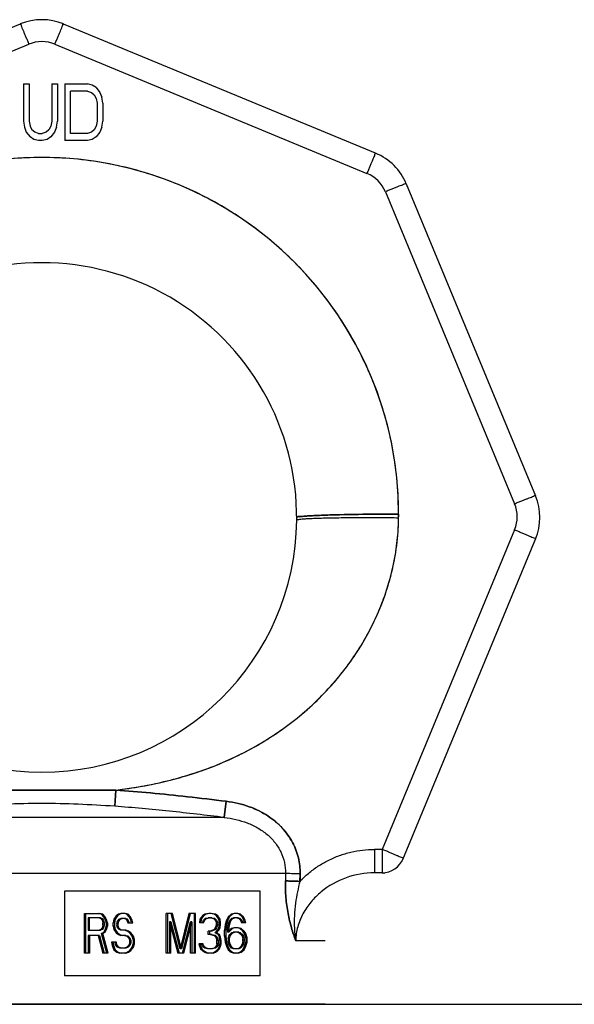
# Model space of a CAD drawing. Header units: millimetres. Extents: x 0 to 297, y 0 to 210.
# Tile 317 of 446: x 160.754 to 161.636, y 163.024 to 164.589. Entities that reach past the tile are written whole.
import ezdxf

# ---------------------------------------------------------------- set-up
doc = ezdxf.new("R2010")
doc.units = ezdxf.units.MM
doc.header["$LTSCALE"] = 16.335
doc.layers.get('0').update_dxf_attribs({"linetype": 'CONTINUOUS'})
doc.layers.add('001-M31079-X02', color=7, linetype='CONTINUOUS')

msp = doc.modelspace()

# ---------------------------------------------------------------- linework, layer by layer
at = {"color": 7, "linetype": 'Continuous'}
msp.add_line((158.0138, 163.0236), (161.7308, 163.0236), dxfattribs=at)
at = {"layer": '001-M31079-X02', "color": 9, "linetype": 'Continuous'}
for p, q in [((160.755, 164.5821), (160.259, 164.3767)), ((161.3198, 164.3767), (160.8238, 164.5821)), ((160.2728, 164.3446), (160.7687, 164.5501)), ((160.8101, 164.5501), (161.306, 164.3446)), ((161.3685, 164.328), (161.5739, 163.832)), ((161.3353, 164.3154), (161.5407, 163.8194)), ((161.3564, 163.8029), (161.3564, 163.7988)), ((161.5407, 163.7781), (161.3302, 163.2699)), ((161.363, 163.2539), (161.5739, 163.7631)), ((160.9051, 163.3384), (160.9069, 163.3641)), ((160.9069, 163.3641), (160.9051, 163.3384)), ((161.0825, 163.3464), (161.0792, 163.3206)), ((161.0792, 163.3206), (161.0825, 163.3464)), ((161.0792, 163.3206), (160.4996, 163.3206)), ((161.3302, 163.2699), (161.318, 163.2699)), ((161.318, 163.2699), (161.318, 163.2327)), ((161.3302, 163.2699), (161.3302, 163.2327)), ((161.1766, 163.2317), (160.4022, 163.2317)), ((161.1996, 163.219), (161.1998, 163.2308)), ((161.3302, 163.2327), (161.318, 163.2327)), ((161.2394, 163.1247), (161.1928, 163.1247))]:
    msp.add_line(p, q, dxfattribs=at)
at = {"layer": '001-M31079-X02', "color": 7, "linetype": 'Continuous'}
for p, q in [((160.7601, 164.4868), (160.7691, 164.4868)), ((160.7601, 164.4868), (160.7601, 164.4274)), ((160.7691, 164.4868), (160.7691, 164.4274)), ((160.8051, 164.4868), (160.8141, 164.4868)), ((160.8051, 164.4868), (160.8051, 164.4274)), ((160.8141, 164.4868), (160.8141, 164.4274)), ((160.8261, 164.4868), (160.8621, 164.4868)), ((160.8261, 164.4868), (160.8261, 164.3968)), ((160.8696, 164.4849), (160.8621, 164.4868)), ((160.8756, 164.4811), (160.8696, 164.4849)), ((160.8756, 164.4811), (160.8816, 164.4734)), ((160.8816, 164.4734), (160.8846, 164.4657)), ((160.8861, 164.4562), (160.8846, 164.4657)), ((160.8861, 164.4562), (160.8861, 164.4274)), ((160.7601, 164.4274), (160.7616, 164.4179)), ((160.7616, 164.4179), (160.7646, 164.4102)), ((160.7691, 164.4274), (160.7706, 164.4198)), ((160.7706, 164.4198), (160.7736, 164.414)), ((160.7781, 164.4102), (160.7736, 164.414)), ((160.8006, 164.414), (160.7961, 164.4102)), ((160.8036, 164.4198), (160.8006, 164.414)), ((160.8051, 164.4274), (160.8036, 164.4198)), ((160.8126, 164.4179), (160.8096, 164.4102)), ((160.8126, 164.4179), (160.8141, 164.4274)), ((160.8846, 164.4179), (160.8816, 164.4102)), ((160.8846, 164.4179), (160.8861, 164.4274)), ((160.7646, 164.4102), (160.7706, 164.4026)), ((160.7766, 164.3987), (160.7706, 164.4026)), ((160.7841, 164.3968), (160.7766, 164.3987)), ((160.7841, 164.4083), (160.7781, 164.4102)), ((160.7841, 164.4083), (160.7901, 164.4083)), ((160.7961, 164.4102), (160.7901, 164.4083)), ((160.7976, 164.3987), (160.7901, 164.3968)), ((160.8036, 164.4026), (160.7976, 164.3987)), ((160.8096, 164.4102), (160.8036, 164.4026)), ((160.8696, 164.3987), (160.8621, 164.3968)), ((160.8756, 164.4026), (160.8696, 164.3987)), ((160.8816, 164.4102), (160.8756, 164.4026)), ((160.7901, 164.3968), (160.7841, 164.3968)), ((160.8621, 164.3968), (160.8261, 164.3968)), ((161.3564, 163.7967), (161.3564, 163.8029)), ((161.3564, 163.7967), (161.3564, 163.8009)), ((161.1998, 163.2308), (161.1997, 163.219))]:
    msp.add_line(p, q, dxfattribs=at)
at = {"layer": '001-M31079-X02', "color": 6, "linetype": 'Continuous'}
for p, q in [((160.8621, 164.4753), (160.8351, 164.4753)), ((160.8351, 164.4083), (160.8351, 164.4753)), ((160.8621, 164.4753), (160.8681, 164.4734)), ((160.8681, 164.4734), (160.8726, 164.4696)), ((160.8726, 164.4696), (160.8756, 164.4638)), ((160.8756, 164.4638), (160.8771, 164.4562)), ((160.8771, 164.4562), (160.8771, 164.4274)), ((160.8726, 164.414), (160.8681, 164.4102)), ((160.8756, 164.4198), (160.8726, 164.414)), ((160.8771, 164.4274), (160.8756, 164.4198)), ((160.8621, 164.4083), (160.8351, 164.4083)), ((160.8681, 164.4102), (160.8621, 164.4083)), ((161.1766, 163.2317), (161.1764, 163.2199)), ((161.1362, 163.2036), (160.8254, 163.2036)), ((160.8254, 163.2036), (160.8254, 163.0686)), ((161.1362, 163.0686), (161.1362, 163.2036)), ((160.8573, 163.168), (160.8817, 163.168)), ((160.8573, 163.105), (160.8573, 163.168)), ((160.8593, 163.105), (160.8593, 163.168)), ((160.8826, 163.1613), (160.8628, 163.1613)), ((160.8628, 163.1613), (160.8628, 163.1412)), ((160.8649, 163.1412), (160.8649, 163.1613)), ((160.8843, 163.1667), (160.8796, 163.168)), ((160.8805, 163.1613), (160.8833, 163.16)), ((160.8863, 163.1667), (160.8817, 163.168)), ((160.8826, 163.1613), (160.8854, 163.16)), ((160.8863, 163.1667), (160.8843, 163.1667)), ((160.888, 163.1627), (160.8843, 163.1667)), ((160.8901, 163.1627), (160.8863, 163.1667)), ((160.8901, 163.1627), (160.888, 163.1627)), ((160.8908, 163.1573), (160.888, 163.1627)), ((160.8929, 163.1573), (160.8901, 163.1627)), ((160.9075, 163.164), (160.9038, 163.1587)), ((160.9096, 163.164), (160.9059, 163.1587)), ((160.9113, 163.1667), (160.9075, 163.164)), ((160.9096, 163.164), (160.9075, 163.164)), ((160.9134, 163.1667), (160.9096, 163.164)), ((160.915, 163.168), (160.9113, 163.1667)), ((160.9134, 163.1667), (160.9113, 163.1667)), ((160.9171, 163.168), (160.9134, 163.1667)), ((160.9217, 163.168), (160.915, 163.168)), ((160.9243, 163.1667), (160.9197, 163.168)), ((160.9264, 163.1667), (160.9217, 163.168)), ((160.9264, 163.1667), (160.9243, 163.1667)), ((160.928, 163.1627), (160.9243, 163.1667)), ((160.9301, 163.1627), (160.9264, 163.1667)), ((160.9301, 163.1627), (160.928, 163.1627)), ((160.9308, 163.1573), (160.928, 163.1627)), ((160.9329, 163.1573), (160.9301, 163.1627)), ((160.9972, 163.168), (160.9867, 163.168)), ((160.9867, 163.105), (160.9867, 163.168)), ((160.9888, 163.168), (160.9888, 163.105)), ((161.0091, 163.1117), (160.9951, 163.168)), ((161.0111, 163.1117), (160.9972, 163.168)), ((161.023, 163.168), (161.0091, 163.1117)), ((161.0251, 163.168), (161.0111, 163.1117)), ((161.0335, 163.168), (161.023, 163.168)), ((161.0314, 163.168), (161.0314, 163.105)), ((161.0335, 163.105), (161.0335, 163.168)), ((161.0445, 163.164), (161.0407, 163.1587)), ((161.0465, 163.164), (161.0428, 163.1587)), ((161.0482, 163.1667), (161.0445, 163.164)), ((161.0465, 163.164), (161.0445, 163.164)), ((161.0503, 163.1667), (161.0465, 163.164)), ((161.0547, 163.168), (161.0482, 163.1667)), ((161.0503, 163.1667), (161.0482, 163.1667)), ((161.0491, 163.16), (161.0538, 163.1613)), ((161.0568, 163.168), (161.0503, 163.1667)), ((161.0512, 163.16), (161.0559, 163.1613)), ((161.0596, 163.1613), (161.0538, 163.1613)), ((161.0586, 163.168), (161.0547, 163.168)), ((161.0631, 163.1667), (161.0566, 163.168)), ((161.0575, 163.1613), (161.0622, 163.16)), ((161.0652, 163.1667), (161.0586, 163.168)), ((161.0596, 163.1613), (161.0642, 163.16)), ((161.0652, 163.1667), (161.0631, 163.1667)), ((161.0668, 163.164), (161.0631, 163.1667)), ((161.0689, 163.164), (161.0652, 163.1667)), ((161.0689, 163.164), (161.0668, 163.164)), ((161.0705, 163.1587), (161.0668, 163.164)), ((161.0726, 163.1587), (161.0689, 163.164)), ((161.0854, 163.1627), (161.0826, 163.1573)), ((161.0875, 163.1627), (161.0847, 163.1573)), ((161.0901, 163.1667), (161.0854, 163.1627)), ((161.0875, 163.1627), (161.0854, 163.1627)), ((161.0922, 163.1667), (161.0875, 163.1627)), ((161.0948, 163.168), (161.0901, 163.1667)), ((161.0922, 163.1667), (161.0901, 163.1667)), ((161.091, 163.16), (161.0938, 163.1613)), ((161.0968, 163.168), (161.0922, 163.1667)), ((161.0931, 163.16), (161.0959, 163.1613)), ((161.1015, 163.1613), (161.0938, 163.1613)), ((161.1006, 163.168), (161.0948, 163.168)), ((161.1031, 163.1667), (161.0985, 163.168)), ((161.0994, 163.1613), (161.1022, 163.16)), ((161.1052, 163.1667), (161.1006, 163.168)), ((161.1015, 163.1613), (161.1043, 163.16)), ((161.1052, 163.1667), (161.1031, 163.1667)), ((161.1078, 163.1627), (161.1031, 163.1667)), ((161.1099, 163.1627), (161.1052, 163.1667)), ((161.1099, 163.1627), (161.1078, 163.1627)), ((161.1106, 163.1573), (161.1078, 163.1627)), ((161.1127, 163.1573), (161.1099, 163.1627)), ((160.8854, 163.16), (160.8833, 163.16)), ((160.8833, 163.16), (160.8852, 163.1573)), ((160.8852, 163.1453), (160.8833, 163.1426)), ((160.8873, 163.1573), (160.8852, 163.1573)), ((160.8852, 163.1573), (160.8861, 163.1533)), ((160.8861, 163.1493), (160.8852, 163.1453)), ((160.8873, 163.1453), (160.8852, 163.1453)), ((160.8854, 163.16), (160.8873, 163.1573)), ((160.8873, 163.1453), (160.8854, 163.1426)), ((160.8882, 163.1533), (160.8861, 163.1533)), ((160.8861, 163.1493), (160.8861, 163.1533)), ((160.8882, 163.1493), (160.8861, 163.1493)), ((160.8873, 163.1573), (160.8882, 163.1533)), ((160.8882, 163.1493), (160.8873, 163.1453)), ((160.8882, 163.1533), (160.8882, 163.1493)), ((160.8929, 163.1573), (160.8908, 163.1573)), ((160.8917, 163.1533), (160.8908, 163.1573)), ((160.8908, 163.1439), (160.8917, 163.1479)), ((160.8938, 163.1533), (160.8917, 163.1533)), ((160.8917, 163.1533), (160.8917, 163.1479)), ((160.8938, 163.1479), (160.8917, 163.1479)), ((160.8938, 163.1533), (160.8929, 163.1573)), ((160.8929, 163.1439), (160.8938, 163.1479)), ((160.8938, 163.1533), (160.8938, 163.1479)), ((160.9038, 163.1587), (160.9029, 163.1533)), ((160.905, 163.1533), (160.9029, 163.1533)), ((160.9029, 163.1479), (160.9029, 163.1533)), ((160.905, 163.1479), (160.9029, 163.1479)), ((160.9029, 163.1479), (160.9038, 163.1426)), ((160.9059, 163.1587), (160.9038, 163.1587)), ((160.9059, 163.1587), (160.905, 163.1533)), ((160.905, 163.1533), (160.905, 163.1479)), ((160.905, 163.1479), (160.9059, 163.1426)), ((160.9085, 163.152), (160.9094, 163.156)), ((160.9106, 163.152), (160.9085, 163.152)), ((160.9085, 163.152), (160.9085, 163.1493)), ((160.9106, 163.1493), (160.9085, 163.1493)), ((160.9094, 163.1453), (160.9085, 163.1493)), ((160.9094, 163.156), (160.9122, 163.1587)), ((160.9115, 163.156), (160.9094, 163.156)), ((160.9115, 163.1453), (160.9094, 163.1453)), ((160.9122, 163.1426), (160.9094, 163.1453)), ((160.9106, 163.152), (160.9115, 163.156)), ((160.9106, 163.1493), (160.9106, 163.152)), ((160.9115, 163.1453), (160.9106, 163.1493)), ((160.9115, 163.156), (160.9143, 163.1587)), ((160.9143, 163.1426), (160.9115, 163.1453)), ((160.9122, 163.1587), (160.915, 163.16)), ((160.9143, 163.1587), (160.9122, 163.1587)), ((160.9143, 163.1587), (160.9171, 163.16)), ((160.9227, 163.16), (160.915, 163.16)), ((160.9206, 163.16), (160.9234, 163.1587)), ((160.9227, 163.16), (160.9255, 163.1587)), ((160.9255, 163.1587), (160.9234, 163.1587)), ((160.9234, 163.1587), (160.9252, 163.156)), ((160.9273, 163.156), (160.9252, 163.156)), ((160.9252, 163.156), (160.9262, 163.1533)), ((160.9255, 163.1587), (160.9273, 163.156)), ((160.9262, 163.1533), (160.9338, 163.1533)), ((160.9273, 163.156), (160.9283, 163.1533)), ((160.9329, 163.1573), (160.9308, 163.1573)), ((160.9318, 163.1533), (160.9308, 163.1573)), ((160.9338, 163.1533), (160.9329, 163.1573)), ((160.9944, 163.1546), (160.9923, 163.1546)), ((160.9923, 163.1546), (160.9923, 163.105)), ((160.9923, 163.1546), (161.0053, 163.105)), ((160.9944, 163.105), (160.9944, 163.1546)), ((160.9944, 163.1546), (161.0074, 163.105)), ((161.0128, 163.105), (161.0258, 163.1546)), ((161.0149, 163.105), (161.0279, 163.1546)), ((161.0279, 163.1546), (161.0258, 163.1546)), ((161.0258, 163.105), (161.0258, 163.1546)), ((161.0279, 163.1546), (161.0279, 163.105)), ((161.0407, 163.1587), (161.0398, 163.1533)), ((161.0465, 163.1533), (161.0398, 163.1533)), ((161.0428, 163.1587), (161.0407, 163.1587)), ((161.0428, 163.1587), (161.0419, 163.1533)), ((161.0445, 163.1533), (161.0463, 163.1573)), ((161.0463, 163.1573), (161.0491, 163.16)), ((161.0484, 163.1573), (161.0463, 163.1573)), ((161.0465, 163.1533), (161.0484, 163.1573)), ((161.0484, 163.1573), (161.0512, 163.16)), ((161.0512, 163.16), (161.0491, 163.16)), ((161.0642, 163.16), (161.0622, 163.16)), ((161.0622, 163.16), (161.0649, 163.1573)), ((161.0649, 163.1453), (161.0631, 163.1426)), ((161.0642, 163.16), (161.067, 163.1573)), ((161.067, 163.1573), (161.0649, 163.1573)), ((161.0649, 163.1573), (161.0668, 163.1533)), ((161.0668, 163.1506), (161.0649, 163.1453)), ((161.067, 163.1453), (161.0649, 163.1453)), ((161.067, 163.1453), (161.0652, 163.1426)), ((161.0689, 163.1533), (161.0668, 163.1533)), ((161.0668, 163.1506), (161.0668, 163.1533)), ((161.0689, 163.1506), (161.0668, 163.1506)), ((161.067, 163.1573), (161.0689, 163.1533)), ((161.0689, 163.1506), (161.067, 163.1453)), ((161.0687, 163.1412), (161.0705, 163.1453)), ((161.0689, 163.1533), (161.0689, 163.1506)), ((161.0726, 163.1587), (161.0705, 163.1587)), ((161.0715, 163.1533), (161.0705, 163.1587)), ((161.0705, 163.1453), (161.0715, 163.1506)), ((161.0726, 163.1453), (161.0705, 163.1453)), ((161.0708, 163.1412), (161.0726, 163.1453)), ((161.0735, 163.1533), (161.0715, 163.1533)), ((161.0715, 163.1533), (161.0715, 163.1506)), ((161.0735, 163.1506), (161.0715, 163.1506)), ((161.0735, 163.1533), (161.0726, 163.1587)), ((161.0726, 163.1453), (161.0735, 163.1506)), ((161.0735, 163.1506), (161.0735, 163.1533)), ((161.0808, 163.1506), (161.0799, 163.1412)), ((161.0826, 163.1573), (161.0808, 163.1506)), ((161.0829, 163.1506), (161.0808, 163.1506)), ((161.0829, 163.1506), (161.0819, 163.1412)), ((161.0847, 163.1573), (161.0826, 163.1573)), ((161.0847, 163.1573), (161.0829, 163.1506)), ((161.0845, 163.1412), (161.0854, 163.1493)), ((161.0854, 163.1493), (161.0864, 163.1533)), ((161.0875, 163.1493), (161.0854, 163.1493)), ((161.0864, 163.1533), (161.0882, 163.1573)), ((161.0884, 163.1533), (161.0864, 163.1533)), ((161.0866, 163.1412), (161.0875, 163.1493)), ((161.0875, 163.1493), (161.0884, 163.1533)), ((161.0882, 163.1573), (161.091, 163.16)), ((161.0903, 163.1573), (161.0882, 163.1573)), ((161.0884, 163.1533), (161.0903, 163.1573)), ((161.0948, 163.1453), (161.0901, 163.1439)), ((161.0903, 163.1573), (161.0931, 163.16)), ((161.0931, 163.16), (161.091, 163.16)), ((161.0968, 163.1453), (161.0922, 163.1439)), ((161.1015, 163.1453), (161.0948, 163.1453)), ((161.1041, 163.1439), (161.0994, 163.1453)), ((161.1061, 163.1439), (161.1015, 163.1453)), ((161.1043, 163.16), (161.1022, 163.16)), ((161.1022, 163.16), (161.105, 163.1573)), ((161.1043, 163.16), (161.1071, 163.1573)), ((161.1071, 163.1573), (161.105, 163.1573)), ((161.105, 163.1573), (161.1069, 163.1533)), ((161.1136, 163.1533), (161.1069, 163.1533)), ((161.1071, 163.1573), (161.1089, 163.1533)), ((161.1127, 163.1573), (161.1106, 163.1573)), ((161.1115, 163.1533), (161.1106, 163.1573)), ((161.1136, 163.1533), (161.1127, 163.1573)), ((160.8628, 163.1412), (160.8826, 163.1412)), ((160.8808, 163.1332), (160.8628, 163.1332)), ((160.8628, 163.1332), (160.8628, 163.105)), ((160.8649, 163.1332), (160.8649, 163.105)), ((160.8787, 163.1332), (160.8861, 163.105)), ((160.8833, 163.1426), (160.8805, 163.1412)), ((160.8808, 163.1332), (160.8882, 163.105)), ((160.8854, 163.1426), (160.8826, 163.1412)), ((160.8854, 163.1426), (160.8833, 163.1426)), ((160.8843, 163.1359), (160.888, 163.1385)), ((160.8863, 163.1359), (160.8843, 163.1359)), ((160.8926, 163.105), (160.8843, 163.1359)), ((160.8863, 163.1359), (160.8901, 163.1385)), ((160.8947, 163.105), (160.8863, 163.1359)), ((160.888, 163.1385), (160.8908, 163.1439)), ((160.8901, 163.1385), (160.888, 163.1385)), ((160.8901, 163.1385), (160.8929, 163.1439)), ((160.8929, 163.1439), (160.8908, 163.1439)), ((160.9059, 163.1426), (160.9038, 163.1426)), ((160.9038, 163.1426), (160.9075, 163.1372)), ((160.9059, 163.1426), (160.9096, 163.1372)), ((160.9096, 163.1372), (160.9075, 163.1372)), ((160.9075, 163.1372), (160.9113, 163.1345)), ((160.9096, 163.1372), (160.9134, 163.1345)), ((160.9134, 163.1345), (160.9113, 163.1345)), ((160.9113, 163.1345), (160.915, 163.1332)), ((160.9143, 163.1426), (160.9122, 163.1426)), ((160.915, 163.1412), (160.9122, 163.1426)), ((160.9134, 163.1345), (160.9171, 163.1332)), ((160.9171, 163.1412), (160.9143, 163.1426)), ((160.9227, 163.1412), (160.915, 163.1412)), ((160.9227, 163.1332), (160.915, 163.1332)), ((160.9252, 163.1399), (160.9206, 163.1412)), ((160.9206, 163.1332), (160.9243, 163.1318)), ((160.9273, 163.1399), (160.9227, 163.1412)), ((160.9227, 163.1332), (160.9264, 163.1318)), ((160.9264, 163.1318), (160.9243, 163.1318)), ((160.9243, 163.1318), (160.9271, 163.1292)), ((160.9273, 163.1399), (160.9252, 163.1399)), ((160.929, 163.1372), (160.9252, 163.1399)), ((160.9264, 163.1318), (160.9292, 163.1292)), ((160.931, 163.1372), (160.9273, 163.1399)), ((160.931, 163.1372), (160.929, 163.1372)), ((160.9327, 163.1318), (160.929, 163.1372)), ((160.9348, 163.1318), (160.931, 163.1372)), ((160.9348, 163.1318), (160.9327, 163.1318)), ((160.9346, 163.1265), (160.9327, 163.1318)), ((160.9366, 163.1265), (160.9348, 163.1318)), ((161.0596, 163.1399), (161.0538, 163.1399)), ((161.0538, 163.1345), (161.0538, 163.1399)), ((161.0596, 163.1345), (161.0538, 163.1345)), ((161.0559, 163.1399), (161.0559, 163.1345)), ((161.0631, 163.1426), (161.0575, 163.1399)), ((161.0575, 163.1345), (161.0631, 163.1332)), ((161.0652, 163.1426), (161.0596, 163.1399)), ((161.0596, 163.1345), (161.0652, 163.1332)), ((161.0652, 163.1426), (161.0631, 163.1426)), ((161.0652, 163.1332), (161.0631, 163.1332)), ((161.0631, 163.1332), (161.0659, 163.1305)), ((161.0649, 163.1372), (161.0687, 163.1412)), ((161.067, 163.1372), (161.0649, 163.1372)), ((161.0696, 163.1345), (161.0649, 163.1372)), ((161.0652, 163.1332), (161.068, 163.1305)), ((161.068, 163.1305), (161.0659, 163.1305)), ((161.0659, 163.1305), (161.0677, 163.1251)), ((161.067, 163.1372), (161.0708, 163.1412)), ((161.0717, 163.1345), (161.067, 163.1372)), ((161.068, 163.1305), (161.0698, 163.1251)), ((161.0708, 163.1412), (161.0687, 163.1412)), ((161.0717, 163.1345), (161.0696, 163.1345)), ((161.0715, 163.1305), (161.0696, 163.1345)), ((161.0735, 163.1305), (161.0715, 163.1305)), ((161.0724, 163.1251), (161.0715, 163.1305)), ((161.0735, 163.1305), (161.0717, 163.1345)), ((161.0745, 163.1251), (161.0735, 163.1305)), ((161.0819, 163.1412), (161.0799, 163.1412)), ((161.0799, 163.1318), (161.0799, 163.1412)), ((161.0819, 163.1318), (161.0799, 163.1318)), ((161.0799, 163.1318), (161.0808, 163.1225)), ((161.0819, 163.1412), (161.0819, 163.1318)), ((161.0819, 163.1318), (161.0829, 163.1225)), ((161.0901, 163.1439), (161.0845, 163.1385)), ((161.0866, 163.1412), (161.0845, 163.1412)), ((161.0845, 163.1412), (161.0845, 163.1385)), ((161.0866, 163.1385), (161.0845, 163.1385)), ((161.0854, 163.1278), (161.0864, 163.1318)), ((161.0864, 163.1318), (161.0882, 163.1345)), ((161.0884, 163.1318), (161.0864, 163.1318)), ((161.0922, 163.1439), (161.0866, 163.1385)), ((161.0866, 163.1385), (161.0866, 163.1412)), ((161.0875, 163.1278), (161.0884, 163.1318)), ((161.0882, 163.1345), (161.091, 163.1372)), ((161.0903, 163.1345), (161.0882, 163.1345)), ((161.0884, 163.1318), (161.0903, 163.1345)), ((161.0922, 163.1439), (161.0901, 163.1439)), ((161.0903, 163.1345), (161.0931, 163.1372)), ((161.091, 163.1372), (161.0938, 163.1385)), ((161.0931, 163.1372), (161.091, 163.1372)), ((161.0931, 163.1372), (161.0959, 163.1385)), ((161.1024, 163.1385), (161.0938, 163.1385)), ((161.1003, 163.1385), (161.1031, 163.1372)), ((161.1024, 163.1385), (161.1052, 163.1372)), ((161.1052, 163.1372), (161.1031, 163.1372)), ((161.1031, 163.1372), (161.1059, 163.1345)), ((161.1061, 163.1439), (161.1041, 163.1439)), ((161.1087, 163.1399), (161.1041, 163.1439)), ((161.1052, 163.1372), (161.108, 163.1345)), ((161.108, 163.1345), (161.1059, 163.1345)), ((161.1059, 163.1345), (161.1078, 163.1318)), ((161.1108, 163.1399), (161.1061, 163.1439)), ((161.1099, 163.1318), (161.1078, 163.1318)), ((161.1078, 163.1318), (161.1087, 163.1278)), ((161.108, 163.1345), (161.1099, 163.1318)), ((161.1087, 163.1399), (161.1108, 163.1399)), ((161.1115, 163.1359), (161.1087, 163.1399)), ((161.1099, 163.1318), (161.1108, 163.1278)), ((161.1136, 163.1359), (161.1108, 163.1399)), ((161.1136, 163.1359), (161.1115, 163.1359)), ((161.1134, 163.1292), (161.1115, 163.1359)), ((161.1155, 163.1292), (161.1136, 163.1359)), ((160.9078, 163.1225), (160.9001, 163.1225)), ((160.9001, 163.1225), (160.901, 163.1171)), ((160.9031, 163.1171), (160.901, 163.1171)), ((160.901, 163.1171), (160.9038, 163.1104)), ((160.9022, 163.1225), (160.9031, 163.1171)), ((160.9031, 163.1171), (160.9059, 163.1104)), ((160.9066, 163.1184), (160.9057, 163.1225)), ((160.9087, 163.1184), (160.9066, 163.1184)), ((160.9094, 163.1144), (160.9066, 163.1184)), ((160.9087, 163.1184), (160.9078, 163.1225)), ((160.9115, 163.1144), (160.9087, 163.1184)), ((160.9115, 163.1144), (160.9094, 163.1144)), ((160.9131, 163.1131), (160.9094, 163.1144)), ((160.9152, 163.1131), (160.9115, 163.1144)), ((160.9243, 163.1144), (160.9206, 163.1131)), ((160.9264, 163.1144), (160.9227, 163.1131)), ((160.9271, 163.1171), (160.9243, 163.1144)), ((160.9264, 163.1144), (160.9243, 163.1144)), ((160.9292, 163.1171), (160.9264, 163.1144)), ((160.9292, 163.1292), (160.9271, 163.1292)), ((160.9271, 163.1292), (160.929, 163.1251)), ((160.929, 163.1211), (160.9271, 163.1171)), ((160.9292, 163.1171), (160.9271, 163.1171)), ((160.931, 163.1251), (160.929, 163.1251)), ((160.929, 163.1211), (160.929, 163.1251)), ((160.931, 163.1211), (160.929, 163.1211)), ((160.929, 163.1091), (160.9327, 163.1144)), ((160.9292, 163.1292), (160.931, 163.1251)), ((160.931, 163.1211), (160.9292, 163.1171)), ((160.931, 163.1251), (160.931, 163.1211)), ((160.931, 163.1091), (160.9348, 163.1144)), ((160.9327, 163.1144), (160.9346, 163.1198)), ((160.9348, 163.1144), (160.9327, 163.1144)), ((160.9366, 163.1265), (160.9346, 163.1265)), ((160.9346, 163.1265), (160.9346, 163.1198)), ((160.9366, 163.1198), (160.9346, 163.1198)), ((160.9348, 163.1144), (160.9366, 163.1198)), ((160.9366, 163.1198), (160.9366, 163.1265)), ((161.0456, 163.1198), (161.0389, 163.1198)), ((161.0389, 163.1198), (161.0398, 163.1158)), ((161.0419, 163.1158), (161.0398, 163.1158)), ((161.0398, 163.1158), (161.0417, 163.1117)), ((161.0409, 163.1198), (161.0419, 163.1158)), ((161.0419, 163.1158), (161.0437, 163.1117)), ((161.0445, 163.1171), (161.0435, 163.1198)), ((161.0465, 163.1171), (161.0445, 163.1171)), ((161.0463, 163.1144), (161.0445, 163.1171)), ((161.0465, 163.1171), (161.0456, 163.1198)), ((161.0484, 163.1144), (161.0463, 163.1144)), ((161.0482, 163.1131), (161.0463, 163.1144)), ((161.0484, 163.1144), (161.0465, 163.1171)), ((161.0503, 163.1131), (161.0484, 163.1144)), ((161.0649, 163.1144), (161.0631, 163.1131)), ((161.0668, 163.1171), (161.0649, 163.1144)), ((161.067, 163.1144), (161.0649, 163.1144)), ((161.067, 163.1144), (161.0652, 163.1131)), ((161.0677, 163.1198), (161.0668, 163.1171)), ((161.0689, 163.1171), (161.0668, 163.1171)), ((161.0689, 163.1171), (161.067, 163.1144)), ((161.0698, 163.1251), (161.0677, 163.1251)), ((161.0677, 163.1198), (161.0677, 163.1251)), ((161.0698, 163.1198), (161.0677, 163.1198)), ((161.0698, 163.1198), (161.0689, 163.1171)), ((161.0696, 163.1117), (161.0715, 163.1158)), ((161.0698, 163.1251), (161.0698, 163.1198)), ((161.0715, 163.1158), (161.0724, 163.1198)), ((161.0715, 163.1158), (161.0735, 163.1158)), ((161.0717, 163.1117), (161.0735, 163.1158)), ((161.0745, 163.1251), (161.0724, 163.1251)), ((161.0724, 163.1251), (161.0724, 163.1198)), ((161.0745, 163.1198), (161.0724, 163.1198)), ((161.0735, 163.1158), (161.0745, 163.1198)), ((161.0745, 163.1198), (161.0745, 163.1251)), ((161.0829, 163.1225), (161.0808, 163.1225)), ((161.0808, 163.1225), (161.0826, 163.1158)), ((161.0847, 163.1158), (161.0826, 163.1158)), ((161.0826, 163.1158), (161.0854, 163.1104)), ((161.0829, 163.1225), (161.0847, 163.1158)), ((161.0847, 163.1158), (161.0875, 163.1104)), ((161.0875, 163.1278), (161.0854, 163.1278)), ((161.0854, 163.1278), (161.0854, 163.1238)), ((161.0875, 163.1238), (161.0854, 163.1238)), ((161.0864, 163.1198), (161.0854, 163.1238)), ((161.0884, 163.1198), (161.0864, 163.1198)), ((161.0882, 163.1158), (161.0864, 163.1198)), ((161.0875, 163.1238), (161.0875, 163.1278)), ((161.0884, 163.1198), (161.0875, 163.1238)), ((161.0903, 163.1158), (161.0882, 163.1158)), ((161.091, 163.1131), (161.0882, 163.1158)), ((161.0903, 163.1158), (161.0884, 163.1198)), ((161.0931, 163.1131), (161.0903, 163.1158)), ((161.1059, 163.1158), (161.1031, 163.1131)), ((161.108, 163.1158), (161.1052, 163.1131)), ((161.1078, 163.1198), (161.1059, 163.1158)), ((161.108, 163.1158), (161.1059, 163.1158)), ((161.1087, 163.1238), (161.1078, 163.1198)), ((161.1099, 163.1198), (161.1078, 163.1198)), ((161.1099, 163.1198), (161.108, 163.1158)), ((161.1087, 163.1278), (161.1108, 163.1278)), ((161.1087, 163.1238), (161.1087, 163.1278)), ((161.1108, 163.1238), (161.1087, 163.1238)), ((161.1087, 163.1104), (161.1115, 163.1158)), ((161.1108, 163.1238), (161.1099, 163.1198)), ((161.1108, 163.1278), (161.1108, 163.1238)), ((161.1108, 163.1104), (161.1136, 163.1158)), ((161.1115, 163.1158), (161.1134, 163.1225)), ((161.1136, 163.1158), (161.1115, 163.1158)), ((161.1155, 163.1292), (161.1134, 163.1292)), ((161.1134, 163.1292), (161.1134, 163.1225)), ((161.1155, 163.1225), (161.1134, 163.1225)), ((161.1136, 163.1158), (161.1155, 163.1225)), ((161.1155, 163.1225), (161.1155, 163.1292)), ((160.8649, 163.105), (160.8573, 163.105)), ((160.8947, 163.105), (160.8861, 163.105)), ((160.9059, 163.1104), (160.9038, 163.1104)), ((160.9038, 163.1104), (160.9085, 163.1064)), ((160.9059, 163.1104), (160.9106, 163.1064)), ((160.9106, 163.1064), (160.9085, 163.1064)), ((160.9085, 163.1064), (160.9131, 163.105)), ((160.9106, 163.1064), (160.9152, 163.105)), ((160.9227, 163.1131), (160.9131, 163.1131)), ((160.9227, 163.105), (160.9131, 163.105)), ((160.9206, 163.105), (160.9252, 163.1064)), ((160.9227, 163.105), (160.9273, 163.1064)), ((160.9252, 163.1064), (160.929, 163.1091)), ((160.9273, 163.1064), (160.9252, 163.1064)), ((160.9273, 163.1064), (160.931, 163.1091)), ((160.931, 163.1091), (160.929, 163.1091)), ((160.9944, 163.105), (160.9867, 163.105)), ((161.0149, 163.105), (161.0053, 163.105)), ((161.0111, 163.1117), (161.0091, 163.1117)), ((161.0335, 163.105), (161.0258, 163.105)), ((161.0437, 163.1117), (161.0417, 163.1117)), ((161.0417, 163.1117), (161.0445, 163.1091)), ((161.0437, 163.1117), (161.0465, 163.1091)), ((161.0465, 163.1091), (161.0445, 163.1091)), ((161.0445, 163.1091), (161.0482, 163.1064)), ((161.0465, 163.1091), (161.0503, 163.1064)), ((161.0503, 163.1131), (161.0482, 163.1131)), ((161.0528, 163.1117), (161.0482, 163.1131)), ((161.0503, 163.1064), (161.0482, 163.1064)), ((161.0482, 163.1064), (161.0519, 163.105)), ((161.0549, 163.1117), (161.0503, 163.1131)), ((161.0503, 163.1064), (161.054, 163.105)), ((161.0614, 163.105), (161.0519, 163.105)), ((161.0605, 163.1117), (161.0528, 163.1117)), ((161.0631, 163.1131), (161.0584, 163.1117)), ((161.0594, 163.105), (161.0631, 163.1064)), ((161.0652, 163.1131), (161.0605, 163.1117)), ((161.0614, 163.105), (161.0652, 163.1064)), ((161.0652, 163.1131), (161.0631, 163.1131)), ((161.0631, 163.1064), (161.0668, 163.1091)), ((161.0652, 163.1064), (161.0631, 163.1064)), ((161.0652, 163.1064), (161.0689, 163.1091)), ((161.0668, 163.1091), (161.0696, 163.1117)), ((161.0689, 163.1091), (161.0668, 163.1091)), ((161.0689, 163.1091), (161.0717, 163.1117)), ((161.0717, 163.1117), (161.0696, 163.1117)), ((161.0875, 163.1104), (161.0854, 163.1104)), ((161.0854, 163.1104), (161.0901, 163.1064)), ((161.0875, 163.1104), (161.0922, 163.1064)), ((161.0922, 163.1064), (161.0901, 163.1064)), ((161.0901, 163.1064), (161.0948, 163.105)), ((161.0931, 163.1131), (161.091, 163.1131)), ((161.0938, 163.1117), (161.091, 163.1131)), ((161.0922, 163.1064), (161.0968, 163.105)), ((161.0959, 163.1117), (161.0931, 163.1131)), ((161.1024, 163.1117), (161.0938, 163.1117)), ((161.1015, 163.105), (161.0948, 163.105)), ((161.0994, 163.105), (161.1041, 163.1064)), ((161.1031, 163.1131), (161.1003, 163.1117)), ((161.1015, 163.105), (161.1061, 163.1064)), ((161.1052, 163.1131), (161.1024, 163.1117)), ((161.1052, 163.1131), (161.1031, 163.1131)), ((161.1041, 163.1064), (161.1087, 163.1104)), ((161.1061, 163.1064), (161.1041, 163.1064)), ((161.1061, 163.1064), (161.1108, 163.1104)), ((161.1108, 163.1104), (161.1087, 163.1104)), ((161.1362, 163.0686), (160.8254, 163.0686)), ((161.2394, 163.0236), (160.3394, 163.0236))]:
    msp.add_line(p, q, dxfattribs=at)
at = {"layer": '001-M31079-X02', "color": 9, "linetype": 'Continuous'}
for centre, radius, start, end in [((160.7894, 164.499), 0.09, 67.5, 112.5), ((160.7894, 164.5002), 0.054, 67.5027, 112.4973), ((161.2854, 164.2935), 0.09, 22.5, 67.5), ((161.2854, 164.2947), 0.054, 22.5027, 67.4973), ((161.4908, 163.7988), 0.054, 337.5027, 22.4973), ((161.4908, 163.7976), 0.09, 337.5, 22.5), ((160.7894, 163.7976), 0.405, 180.6298, 359.3702), ((160.7894, 212.9768), 49.6128, 269.86427, 270.13573), ((161.3302, 163.2687), 0.036, 270, 337.5)]:
    msp.add_arc(centre, radius, start, end, dxfattribs=at)
at = {"layer": '001-M31079-X02', "color": 7, "linetype": 'Continuous'}
msp.add_arc((160.7894, 163.8029), 0.567, 0, 180, dxfattribs=at)
at = {"layer": '001-M31079-X02', "color": 6, "linetype": 'Continuous'}
msp.add_arc((160.7894, 163.7976), 0.405, 359.3702, 180.6298, dxfattribs=at)
at = {"layer": '001-M31079-X02', "color": 9, "linetype": 'Continuous'}
for points, knots in [([(160.755, 164.5821), (160.7564, 164.5827), (160.7566, 164.5776), (160.7585, 164.5747), (160.7601, 164.5705), (160.762, 164.5661), (160.7642, 164.561), (160.7664, 164.5556), (160.768, 164.5519), (160.7687, 164.5501)], [0, 0, 0, 0, 0.133122, 0.23253, 0.355273, 0.497769, 0.655854, 0.824911, 1, 1, 1, 1]), ([(160.8101, 164.5501), (160.8108, 164.5519), (160.8124, 164.5556), (160.8146, 164.561), (160.8168, 164.5661), (160.8187, 164.5705), (160.8203, 164.5747), (160.8223, 164.5776), (160.8224, 164.5827), (160.8238, 164.5821)], [0, 0, 0, 0, 0.175081, 0.344139, 0.502226, 0.644723, 0.767468, 0.866876, 1, 1, 1, 1]), ([(161.3564, 163.8029), (161.3564, 163.8199), (161.3549, 163.8538), (161.348, 163.9043), (161.3367, 163.954), (161.3209, 164.0025), (161.3009, 164.0493), (161.2768, 164.0942), (161.2487, 164.1367), (161.2169, 164.1766), (161.1817, 164.2134), (161.1433, 164.2469), (161.1021, 164.2768), (161.0584, 164.3029), (161.0125, 164.325), (160.9648, 164.3429), (160.9157, 164.3565), (160.8656, 164.3656), (160.8149, 164.3701), (160.7639, 164.3701), (160.7132, 164.3656), (160.6631, 164.3565), (160.614, 164.3429), (160.5663, 164.325), (160.5204, 164.3029), (160.4767, 164.2768), (160.4355, 164.2469), (160.3971, 164.2134), (160.3619, 164.1766), (160.3301, 164.1367), (160.302, 164.0942), (160.2779, 164.0493), (160.2579, 164.0025), (160.2421, 163.954), (160.2308, 163.9043), (160.2239, 163.8538), (160.2224, 163.8199), (160.2224, 163.8029)], [0, 0, 0, 0, 0.028575, 0.057156, 0.085737, 0.114317, 0.142895, 0.171472, 0.200048, 0.228622, 0.257194, 0.285764, 0.314333, 0.342901, 0.371466, 0.400031, 0.428594, 0.457157, 0.485719, 0.514281, 0.542844, 0.571406, 0.59997, 0.628534, 0.6571, 0.685667, 0.714236, 0.742807, 0.771379, 0.799953, 0.828529, 0.857106, 0.885684, 0.914264, 0.942844, 0.971426, 1, 1, 1, 1]), ([(161.3198, 164.3767), (161.3184, 164.3773), (161.3182, 164.3722), (161.3163, 164.3693), (161.3147, 164.3651), (161.3127, 164.3607), (161.3106, 164.3556), (161.3083, 164.3502), (161.3068, 164.3465), (161.306, 164.3446)], [0, 0, 0, 0, 0.133122, 0.232529, 0.355273, 0.497768, 0.655853, 0.82491, 1, 1, 1, 1]), ([(161.3685, 164.328), (161.3679, 164.3294), (161.3641, 164.3263), (161.3607, 164.3256), (161.3566, 164.3239), (161.352, 164.3222), (161.3467, 164.3201), (161.3411, 164.3178), (161.3372, 164.3162), (161.3353, 164.3154)], [0, 0, 0, 0, 0.129377, 0.225347, 0.345213, 0.487679, 0.64695, 0.821765, 1, 1, 1, 1]), ([(161.5407, 163.8194), (161.5426, 163.8202), (161.5464, 163.8218), (161.5518, 163.824), (161.557, 163.8261), (161.5617, 163.8278), (161.5658, 163.8296), (161.5694, 163.8303), (161.5733, 163.8335), (161.5739, 163.832)], [0, 0, 0, 0, 0.174075, 0.34257, 0.50045, 0.643003, 0.765976, 0.865706, 1, 1, 1, 1]), ([(161.3564, 163.8029), (161.3499, 163.8029), (161.3371, 163.8029), (161.3181, 163.8028), (161.2999, 163.8026), (161.2826, 163.8024), (161.2663, 163.802), (161.2511, 163.8017), (161.2374, 163.8012), (161.225, 163.8008), (161.2148, 163.8001), (161.2059, 163.7998), (161.2006, 163.7985), (161.1944, 163.7993), (161.1944, 163.7976)], [0, 0, 0, 0, 0.119325, 0.238322, 0.350682, 0.456135, 0.557526, 0.651234, 0.736879, 0.812698, 0.878046, 0.929721, 0.967962, 1, 1, 1, 1]), ([(161.1944, 163.7976), (161.1944, 163.7992), (161.2001, 163.7985), (161.205, 163.7997), (161.2131, 163.8), (161.2225, 163.8006), (161.2342, 163.8011), (161.2476, 163.8016), (161.2628, 163.802), (161.2796, 163.8023), (161.2976, 163.8026), (161.3167, 163.8028), (161.3364, 163.8029), (161.3498, 163.8029), (161.3564, 163.8029)], [0, 0, 0, 0, 0.02982, 0.064811, 0.11163, 0.171497, 0.243161, 0.326316, 0.419778, 0.524502, 0.635429, 0.753216, 0.877724, 1, 1, 1, 1]), ([(160.9069, 163.3641), (160.9344, 163.3674), (160.9891, 163.377), (161.0688, 163.4024), (161.1443, 163.4401), (161.213, 163.4905), (161.272, 163.5531), (161.3182, 163.6268), (161.3484, 163.7091), (161.356, 163.7675), (161.3564, 163.7967)], [0, 0, 0, 0, 0.121582, 0.243818, 0.366995, 0.491312, 0.616868, 0.743649, 0.871486, 1, 1, 1, 1]), ([(161.3564, 163.7967), (161.3466, 163.7968), (161.3268, 163.797), (161.2974, 163.797), (161.2691, 163.7969), (161.247, 163.7965), (161.2314, 163.7961), (161.2215, 163.7958), (161.2132, 163.7954), (161.2064, 163.795), (161.2013, 163.7946), (161.1975, 163.7942), (161.1956, 163.7938), (161.1944, 163.7934), (161.1944, 163.7931)], [0, 0, 0, 0, 0.180599, 0.365648, 0.544133, 0.703922, 0.773279, 0.834152, 0.885712, 0.927563, 0.95952, 0.981825, 0.994942, 1, 1, 1, 1]), ([(161.5407, 163.7781), (161.5426, 163.7773), (161.5465, 163.7757), (161.552, 163.7733), (161.5573, 163.7711), (161.5619, 163.769), (161.5663, 163.7673), (161.5693, 163.7652), (161.5746, 163.7647), (161.5739, 163.7631)], [0, 0, 0, 0, 0.172835, 0.340733, 0.498506, 0.64129, 0.764686, 0.864898, 1, 1, 1, 1]), ([(160.9069, 163.3641), (160.8802, 163.3642), (160.8286, 163.364), (160.7502, 163.364), (160.6986, 163.3642), (160.6719, 163.3641)], [0, 0, 0, 0, 0.341255, 0.65875, 1, 1, 1, 1]), ([(161.0825, 163.3464), (161.0619, 163.3489), (161.0218, 163.3536), (160.9633, 163.3597), (160.9254, 163.3628), (160.9069, 163.3641)], [0, 0, 0, 0, 0.35268, 0.686017, 1, 1, 1, 1]), ([(160.9051, 163.3384), (160.8858, 163.3397), (160.8472, 163.342), (160.7894, 163.3433), (160.7316, 163.342), (160.693, 163.3397), (160.6737, 163.3384)], [0, 0, 0, 0, 0.250568, 0.5, 0.749432, 1, 1, 1, 1]), ([(161.0792, 163.3206), (161.0502, 163.3242), (160.9922, 163.3309), (160.9341, 163.3363), (160.9051, 163.3384)], [0, 0, 0, 0, 0.500713, 1, 1, 1, 1]), ([(161.1998, 163.2308), (161.1999, 163.235), (161.1995, 163.2436), (161.1973, 163.2564), (161.1934, 163.269), (161.1879, 163.2812), (161.1806, 163.2929), (161.1717, 163.3039), (161.161, 163.3141), (161.1487, 163.3234), (161.1346, 163.3315), (161.1188, 163.3382), (161.1012, 163.3434), (161.0889, 163.3456), (161.0825, 163.3464)], [0, 0, 0, 0, 0.070278, 0.141913, 0.214561, 0.288425, 0.364052, 0.442118, 0.52324, 0.608071, 0.697382, 0.792005, 0.892756, 1, 1, 1, 1]), ([(161.0792, 163.3206), (161.0916, 163.3192), (161.11, 163.3151), (161.1325, 163.3046), (161.1475, 163.2942), (161.1601, 163.2813), (161.1697, 163.2661), (161.1756, 163.2493), (161.1767, 163.2375), (161.1766, 163.2317)], [0, 0, 0, 0, 0.258475, 0.385509, 0.510919, 0.63479, 0.757331, 0.878888, 1, 1, 1, 1]), ([(161.1996, 163.2191), (161.2038, 163.2235), (161.2129, 163.2321), (161.228, 163.2433), (161.2445, 163.2528), (161.262, 163.2604), (161.2804, 163.2659), (161.2991, 163.2692), (161.3117, 163.2699), (161.318, 163.2699)], [0, 0, 0, 0, 0.139407, 0.281547, 0.425273, 0.569753, 0.714131, 0.857816, 1, 1, 1, 1]), ([(161.3634, 163.255), (161.3641, 163.2565), (161.3589, 163.257), (161.3558, 163.2591), (161.3514, 163.2608), (161.3468, 163.2629), (161.3415, 163.2652), (161.336, 163.2675), (161.3321, 163.2691), (161.3302, 163.2699)], [0, 0, 0, 0, 0.135323, 0.235493, 0.358783, 0.501645, 0.659397, 0.827317, 1, 1, 1, 1]), ([(161.1998, 163.2308), (161.1975, 163.2309), (161.1929, 163.231), (161.1865, 163.2312), (161.1811, 163.2314), (161.1779, 163.2316), (161.1766, 163.2317)], [0, 0, 0, 0, 0.304503, 0.5896, 0.826919, 1, 1, 1, 1]), ([(161.318, 163.2327), (161.3028, 163.2327), (161.2721, 163.2273), (161.2383, 163.2082), (161.2166, 163.1868), (161.2037, 163.168), (161.1952, 163.1471), (161.1929, 163.1322), (161.1928, 163.1247)], [0, 0, 0, 0, 0.25143, 0.503272, 0.628972, 0.753715, 0.877314, 1, 1, 1, 1]), ([(161.1928, 163.1247), (161.1903, 163.1314), (161.1856, 163.1457), (161.1802, 163.1686), (161.1768, 163.1937), (161.1762, 163.2111), (161.1764, 163.2199)], [0, 0, 0, 0, 0.220045, 0.463505, 0.726083, 1, 1, 1, 1]), ([(161.1764, 163.2199), (161.1762, 163.2111), (161.1768, 163.1937), (161.1802, 163.1686), (161.1856, 163.1457), (161.1903, 163.1314), (161.1928, 163.1247)], [0, 0, 0, 0, 0.273917, 0.536495, 0.779955, 1, 1, 1, 1]), ([(161.1996, 163.219), (161.1973, 163.2191), (161.1929, 163.2192), (161.1866, 163.2194), (161.1811, 163.2196), (161.1778, 163.2198), (161.1764, 163.2199)], [0, 0, 0, 0, 0.292512, 0.575186, 0.818319, 1, 1, 1, 1]), ([(161.1764, 163.2199), (161.1778, 163.2198), (161.1811, 163.2196), (161.1866, 163.2194), (161.1929, 163.2192), (161.1973, 163.2191), (161.1996, 163.219)], [0, 0, 0, 0, 0.181684, 0.424818, 0.707491, 1, 1, 1, 1]), ([(161.1996, 163.219), (161.1981, 163.2136), (161.1952, 163.2021), (161.1922, 163.184), (161.1904, 163.1645), (161.1904, 163.1446), (161.1917, 163.1312), (161.1928, 163.1247)], [0, 0, 0, 0, 0.178771, 0.371864, 0.578833, 0.792671, 1, 1, 1, 1])]:
    msp.add_open_spline(points, degree=3, knots=knots, dxfattribs=at)
at = {"layer": '001-M31079-X02', "color": 7, "linetype": 'Continuous'}
for points, knots in [([(160.9069, 163.3641), (160.9259, 163.3665), (160.9621, 163.3721), (161.0133, 163.3847), (161.0599, 163.4004), (161.1026, 163.4191), (161.1421, 163.4407), (161.1783, 163.465), (161.2115, 163.4917), (161.2414, 163.5207), (161.2681, 163.5517), (161.2913, 163.5843), (161.3111, 163.6182), (161.3274, 163.6533), (161.3401, 163.689), (161.3492, 163.7249), (161.3548, 163.7609), (161.3563, 163.7848), (161.3564, 163.7967)], [0, 0, 0, 0, 0.084241, 0.160502, 0.23183, 0.299871, 0.365492, 0.429256, 0.491499, 0.552457, 0.612188, 0.67079, 0.728296, 0.784874, 0.84035, 0.894647, 0.94782, 1, 1, 1, 1]), ([(160.9069, 163.3641), (160.9253, 163.3629), (160.9633, 163.3597), (161.0218, 163.3536), (161.0619, 163.3489), (161.0825, 163.3464)], [0, 0, 0, 0, 0.313843, 0.647134, 1, 1, 1, 1]), ([(161.0825, 163.3464), (161.0889, 163.3456), (161.1013, 163.3434), (161.1188, 163.3382), (161.1346, 163.3314), (161.1486, 163.3234), (161.161, 163.3142), (161.1716, 163.304), (161.1805, 163.293), (161.1878, 163.2813), (161.1934, 163.2692), (161.1973, 163.2566), (161.1995, 163.2438), (161.1999, 163.2351), (161.1998, 163.2308)], [0, 0, 0, 0, 0.107937, 0.208445, 0.302691, 0.391707, 0.476314, 0.557239, 0.635179, 0.710727, 0.784434, 0.856863, 0.928573, 1, 1, 1, 1])]:
    msp.add_open_spline(points, degree=3, knots=knots, dxfattribs=at)
at = {"layer": '001-M31079-X02', "color": 9, "linetype": 'Continuous'}
msp.add_open_spline([(161.3302, 163.2327), (161.3315, 163.2327), (161.3365, 163.2312), (161.3315, 163.2327), (161.3302, 163.2327)], degree=3, dxfattribs=at)
at = {"layer": '001-M31079-X02', "color": 7, "linetype": 'Continuous'}
msp.add_open_spline([(161.1996, 163.219), (161.1996, 163.219), (161.1996, 163.219), (161.1996, 163.219)], degree=3, dxfattribs=at)

doc.saveas('drawing.dxf')
